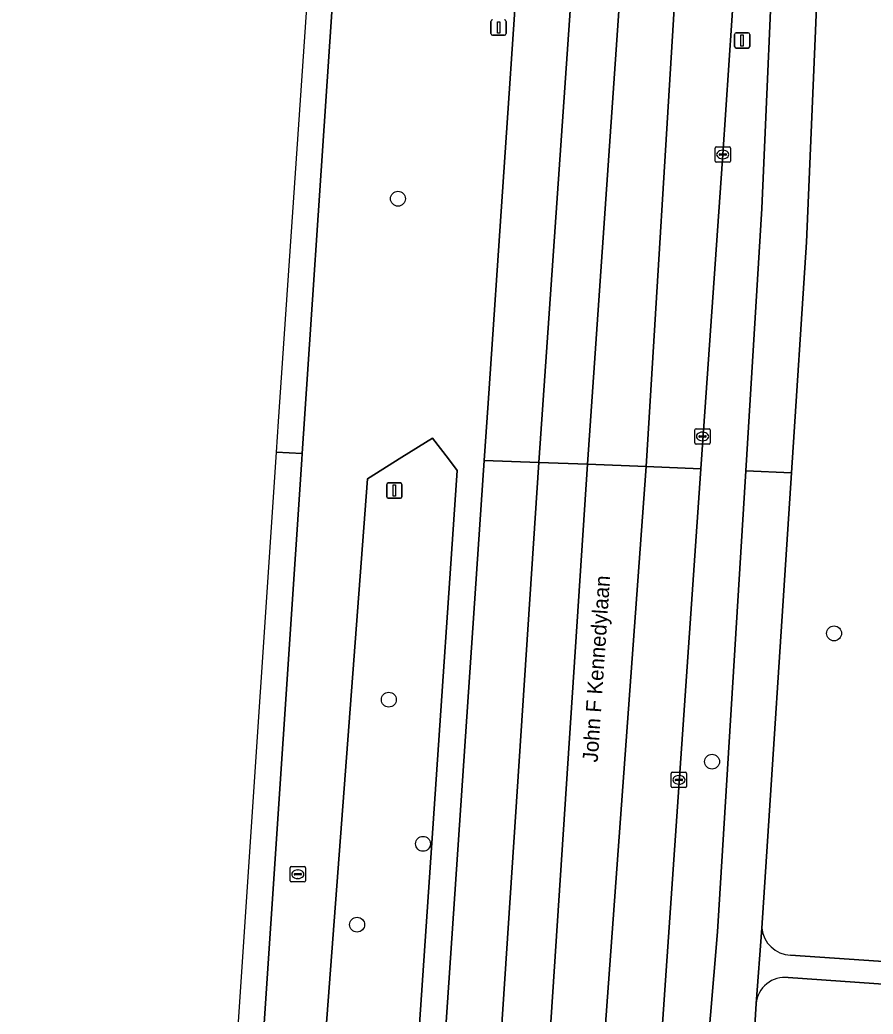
# Model space of a CAD drawing. Extents: x 161848 to 162726, y 385382 to 386521.
# Drawn here: x 161849.2 to 161905.1, y 385610.5 to 385675.6 of the extents above; entities that cross this region are included whole.
import ezdxf

# ---------------------------------------------------------------- set-up
doc = ezdxf.new("R2010")
doc.units = 0
for name, color, linetype in [('IMGEO_Berm_groen', 7, 'Continuous'), ('IMGEO_Boom', 7, 'Continuous'), ('IMGEO_Fietspad_gesloten', 7, 'Continuous'), ('IMGEO_Groenvoorziening', 7, 'Continuous'), ('IMGEO_Kolk', 7, 'Continuous'), ('IMGEO_Lichtmast', 7, 'Continuous'), ('IMGEO_Openbare_ruimte_label', 7, 'Continuous'), ('IMGEO_Rijbaan_regionaal_gesloten', 7, 'Continuous'), ('IMGEO_Rioolput', 7, 'Continuous'), ('IMGEO_Verkeersbordpaal', 7, 'Continuous'), ('IMGEO_Voetpad_open', 7, 'Continuous')]:
    doc.layers.add(name, color=color, linetype=linetype)

msp = doc.modelspace()

# ---------------------------------------------------------------- linework, layer by layer
at = {"layer": 'IMGEO_Berm_groen'}
for points in [[(161850.04, 385383.453), (161861.874, 385384.098), (161862.08, 385387.158), (161862.297, 385390.387), (161862.363, 385391.376), (161862.52, 385393.716), (161862.624, 385395.254), (161862.644, 385395.551), (161869.28, 385494.353), (161879.601, 385646.755), (161879.855, 385650.506), (161886.734, 385752.082)], [(161874.574, 385750), (161867.677, 385647.213), (161867.651, 385646.82), (161861.953, 385561.433), (161857.837, 385500), (161855.913, 385471.284), (161851.499, 385405.07), (161850.815, 385394.94), (161850.796, 385394.661), (161850.693, 385393.125), (161850.535, 385390.787), (161850.467, 385389.779), (161850.266, 385386.806), (161850.248, 385386.532), (161850.04, 385383.453)], [(161909.466, 385717), (161909.717, 385721.247), (161907.974, 385721.362), (161903.342, 385721.666), (161903.069, 385716.556), (161900.72, 385661.059), (161899.736, 385645.932), (161897.796, 385616.102)], [(161899.671, 385614.325), (161908.314, 385613.734), (161910.42, 385645.458), (161914.37, 385704.993)], [(161893.77, 385550.12), (161893.3, 385560.188), (161893.052, 385569.717), (161893.293, 385589.528), (161894.193, 385607.529), (161894.893, 385615.86), (161896.739, 385646.065), (161897.79, 385663.255), (161898.69, 385683.741), (161899.07, 385695.975), (161897.194, 385696.099), (161895.227, 385666.799), (161893.802, 385646.195), (161890.827, 385603.176), (161890.428, 385594.904)]]:
    msp.add_lwpolyline(points, dxfattribs=at)
for points in [[(161877.836, 385646.097), (161877.262, 385646.845), (161876.208, 385648.218), (161874.206, 385646.962), (161871.953, 385645.549), (161860.993, 385500), (161860.846, 385498.051), (161867.568, 385495.104)], [(161860.846, 385498.051), (161860.993, 385500), (161871.953, 385645.549), (161874.206, 385646.962), (161876.208, 385648.218), (161877.262, 385646.845), (161877.836, 385646.097), (161867.568, 385495.104)]]:
    msp.add_lwpolyline(points, close=True, dxfattribs=at)
msp.add_arc((161899.737, 385616.273), 1.949, 185.02605, 268.04823, dxfattribs=at)
at = {"layer": 'IMGEO_Boom'}
for centre in [(161873.948, 385663.903), (161902.524, 385635.415), (161873.35, 385631.069), (161894.527, 385627.006), (161875.588, 385621.621), (161871.273, 385616.322)]:
    msp.add_circle(centre, 0.489, dxfattribs=at)
at = {"layer": 'IMGEO_Fietspad_gesloten'}
for points in [[(161901.909, 385747.09), (161900.388, 385724.931), (161899.425, 385707.384), (161899.07, 385695.975), (161898.69, 385683.741), (161897.79, 385663.255), (161896.739, 385646.065), (161899.736, 385645.932), (161900.72, 385661.059), (161903.069, 385716.556), (161903.342, 385721.666), (161904.081, 385735.53), (161904.757, 385746.899)], [(161899.736, 385645.932), (161896.739, 385646.065), (161894.893, 385615.86), (161894.193, 385607.529), (161893.293, 385589.528), (161893.052, 385569.717), (161893.3, 385560.188), (161893.77, 385550.12), (161897.935, 385500), (161901.062, 385463.338), (161902.632, 385444.087), (161903.461, 385434.496)], [(161909.322, 385399.434), (161909.034, 385401.64), (161908.994, 385402.417), (161909.084, 385402.439), (161908.941, 385404.608), (161901.066, 385499.418), (161901.017, 385500), (161897.98, 385535.282), (161897.422, 385541.766), (161896.288, 385560.512), (161896.078, 385578.311), (161896.226, 385586.953), (161896.941, 385603.267), (161897.42, 385611.148), (161897.796, 385616.102), (161899.736, 385645.932)]]:
    msp.add_lwpolyline(points, dxfattribs=at)
at = {"layer": 'IMGEO_Groenvoorziening'}
msp.add_lwpolyline([(161897.42, 385611.148), (161896.941, 385603.267), (161900.8, 385603.017), (161901.16, 385589.095), (161916.305, 385588.018), (161916.985, 385598.083), (161917.898, 385611.574), (161899.522, 385612.849)], dxfattribs=at)
msp.add_arc((161899.289, 385610.988), 1.876, 82.85952, 175.10208, dxfattribs=at)
at = {"layer": 'IMGEO_Kolk'}
for p, q in [((161894.726, 385666.373), (161894.726, 385667.225)), ((161894.801, 385667.299), (161895.653, 385667.299)), ((161895.214, 385667.079), (161895.239, 385667.079)), ((161895.727, 385667.225), (161895.727, 385666.373)), ((161895.653, 385666.299), (161894.801, 385666.299)), ((161894.985, 385666.793), (161894.985, 385666.805)), ((161895.423, 385666.756), (161895.025, 385666.756)), ((161895.028, 385666.842), (161895.426, 385666.842)), ((161895.237, 385666.519), (161895.212, 385666.519)), ((161895.469, 385666.805), (161895.469, 385666.793)), ((161893.405, 385647.895), (161893.405, 385648.747)), ((161893.48, 385648.821), (161894.332, 385648.821)), ((161894.406, 385648.747), (161894.406, 385647.895)), ((161893.664, 385648.315), (161893.664, 385648.327)), ((161894.102, 385648.278), (161893.704, 385648.278)), ((161893.707, 385648.364), (161894.105, 385648.364)), ((161893.916, 385648.041), (161893.891, 385648.041)), ((161893.893, 385648.601), (161893.918, 385648.601)), ((161894.148, 385648.327), (161894.148, 385648.315)), ((161894.332, 385647.821), (161893.48, 385647.821)), ((161891.858, 385625.385), (161891.858, 385626.237)), ((161891.933, 385626.311), (161892.785, 385626.311)), ((161892.16, 385625.854), (161892.558, 385625.854)), ((161892.346, 385626.091), (161892.371, 385626.091)), ((161892.859, 385626.237), (161892.859, 385625.385)), ((161892.785, 385625.311), (161891.933, 385625.311)), ((161892.117, 385625.805), (161892.117, 385625.817)), ((161892.555, 385625.768), (161892.157, 385625.768)), ((161892.369, 385625.531), (161892.344, 385625.531)), ((161892.601, 385625.817), (161892.601, 385625.805))]:
    msp.add_line(p, q, dxfattribs=at)
for points in [[(161894.726, 385666.373), (161894.726, 385667.225)], [(161894.801, 385667.299), (161895.653, 385667.299)], [(161895.727, 385667.225), (161895.727, 385666.373)], [(161895.653, 385666.299), (161894.801, 385666.299)], [(161893.405, 385647.895), (161893.405, 385648.747)], [(161893.48, 385648.821), (161894.332, 385648.821)], [(161894.406, 385648.747), (161894.406, 385647.895)], [(161894.332, 385647.821), (161893.48, 385647.821)], [(161891.858, 385625.385), (161891.858, 385626.237)], [(161891.933, 385626.311), (161892.785, 385626.311)], [(161892.859, 385626.237), (161892.859, 385625.385)], [(161892.785, 385625.311), (161891.933, 385625.311)]]:
    msp.add_lwpolyline(points, dxfattribs=at)
for centre, radius, start, end in [((161894.803, 385667.223), 0.0765, 91.55205, 178.44795), ((161894.803, 385667.223), 0.0765, 91.55205, 178.44795), ((161895.651, 385667.223), 0.0765, 1.55205, 88.44795), ((161895.651, 385667.223), 0.0765, 1.55205, 88.44795), ((161894.803, 385666.375), 0.0765, 181.55205, 268.44795), ((161894.803, 385666.375), 0.0765, 181.55205, 268.44795), ((161895.025, 385666.802), 0.0403, 85.87752, 175.75265), ((161895.022, 385666.792), 0.0366, 178.93798, 274.71019), ((161895.426, 385666.799), 0.043, 264.86636, 352.45326), ((161895.43, 385666.804), 0.0386, 1.73085, 96.63898), ((161895.651, 385666.375), 0.0765, 271.55205, 358.44795), ((161895.651, 385666.375), 0.0765, 271.55205, 358.44795), ((161893.482, 385648.745), 0.0765, 91.55205, 178.44795), ((161893.482, 385648.745), 0.0765, 91.55205, 178.44795), ((161894.33, 385648.745), 0.0765, 1.55205, 88.44795), ((161894.33, 385648.745), 0.0765, 1.55205, 88.44795), ((161893.704, 385648.324), 0.0403, 85.87752, 175.75265), ((161893.701, 385648.314), 0.0366, 178.93798, 274.71019), ((161894.105, 385648.321), 0.043, 264.86636, 352.45326), ((161894.109, 385648.326), 0.0386, 1.73085, 96.63898), ((161893.482, 385647.897), 0.0765, 181.55205, 268.44795), ((161893.482, 385647.897), 0.0765, 181.55205, 268.44795), ((161894.33, 385647.897), 0.0765, 271.55205, 358.44795), ((161894.33, 385647.897), 0.0765, 271.55205, 358.44795), ((161891.935, 385626.235), 0.0765, 91.55205, 178.44795), ((161891.935, 385626.235), 0.0765, 91.55205, 178.44795), ((161892.157, 385625.814), 0.0403, 85.87752, 175.75265), ((161892.562, 385625.816), 0.0386, 1.73085, 96.63898), ((161892.783, 385626.235), 0.0765, 1.55205, 88.44795), ((161892.783, 385626.235), 0.0765, 1.55205, 88.44795), ((161891.935, 385625.387), 0.0765, 181.55205, 268.44795), ((161891.935, 385625.387), 0.0765, 181.55205, 268.44795), ((161892.154, 385625.804), 0.0366, 178.93798, 274.71019), ((161892.558, 385625.811), 0.043, 264.86636, 352.45326), ((161892.783, 385625.387), 0.0765, 271.55205, 358.44795), ((161892.783, 385625.387), 0.0765, 271.55205, 358.44795)]:
    msp.add_arc(centre, radius, start, end, dxfattribs=at)
for centre, major_axis, ratio, start_param, end_param in [((161895.213, 385666.799), (-0.387, 0.002), 0.722429, 4.712389, 7.853982), ((161895.238, 385666.799), (-0.39, 0.002), 0.717154, 1.570796, 4.712389), ((161893.892, 385648.321), (-0.387, 0.002), 0.722429, 4.712389, 7.853982), ((161893.917, 385648.321), (-0.39, 0.002), 0.717154, 1.570796, 4.712389), ((161892.345, 385625.811), (-0.387, 0.002), 0.722429, 4.712389, 7.853982), ((161892.37, 385625.811), (-0.39, 0.002), 0.717154, 1.570796, 4.712389)]:
    msp.add_ellipse(centre, major_axis=major_axis, ratio=ratio, start_param=start_param, end_param=end_param, dxfattribs=at)
at = {"layer": 'IMGEO_Lichtmast'}
for p, q in [((161873.215, 385644.374), (161873.215, 385645.174)), ((161873.215, 385645.174), (161873.215, 385644.374)), ((161873.315, 385645.274), (161874.105, 385645.274)), ((161874.105, 385645.274), (161873.315, 385645.274)), ((161874.205, 385645.174), (161874.205, 385644.374)), ((161874.205, 385644.374), (161874.205, 385645.174)), ((161874.105, 385644.274), (161873.315, 385644.274)), ((161873.315, 385644.274), (161874.105, 385644.274))]:
    msp.add_line(p, q, dxfattribs=at)
msp.add_lwpolyline([(161873.635, 385645.149), (161873.785, 385645.149), (161873.785, 385644.399), (161873.635, 385644.399), (161873.635, 385645.149)], dxfattribs=at)
for centre, start, end in [((161873.315, 385645.174), 90, 180), ((161873.315, 385645.174), 90, 180), ((161874.105, 385645.174), 0, 90), ((161874.105, 385645.174), 360, 90), ((161873.315, 385644.374), 180, 270), ((161873.315, 385644.374), 180, 270), ((161874.105, 385644.374), 270, 0), ((161874.105, 385644.374), 270, 0)]:
    msp.add_arc(centre, 0.1, start, end, dxfattribs=at)
at = {"layer": 'IMGEO_Rijbaan_regionaal_gesloten'}
for points in [[(161865.968, 385647.294), (161867.677, 385647.213), (161874.574, 385750), (161874.777, 385752.943), (161874.793, 385753.164), (161874.953, 385755.481), (161873.375, 385755.589), (161866.102, 385649.309)], [(161890.637, 385754.375), (161886.907, 385754.638), (161886.734, 385752.082), (161879.855, 385650.506), (161879.601, 385646.755), (161883.172, 385646.619)], [(161893.858, 385754.148), (161890.637, 385754.375), (161883.172, 385646.619), (161886.367, 385646.496), (161891.109, 385715.089)], [(161897.637, 385753.881), (161893.858, 385754.148), (161891.109, 385715.089), (161886.367, 385646.496), (161890.2, 385646.349), (161892.195, 385678.884)], [(161895.227, 385666.799), (161897.194, 385696.099), (161901.058, 385753.64), (161897.637, 385753.881), (161892.195, 385678.884), (161890.2, 385646.349), (161893.802, 385646.195)], [(161849.178, 385394.855), (161850.815, 385394.94), (161851.499, 385405.07), (161855.913, 385471.284), (161857.837, 385500), (161861.953, 385561.433), (161867.651, 385646.82), (161867.677, 385647.213), (161865.968, 385647.294), (161861.764, 385584.094)], [(161883.172, 385646.619), (161879.601, 385646.755), (161869.28, 385494.353), (161862.644, 385395.551), (161866.06, 385395.668), (161870.754, 385457.834)], [(161886.367, 385646.496), (161883.172, 385646.619), (161870.754, 385457.834), (161866.06, 385395.668), (161869.681, 385395.908), (161877.461, 385510.837)]]:
    msp.add_lwpolyline(points, close=True, dxfattribs=at)
for points in [[(161884.653, 385550.506), (161886.055, 385589.424), (161890.2, 385646.349), (161886.367, 385646.496), (161877.461, 385510.837), (161869.681, 385395.908), (161873.351, 385395.793), (161873.372, 385396.104), (161873.561, 385398.933), (161874.991, 385420.342)], [(161890.428, 385594.904), (161890.827, 385603.176), (161893.802, 385646.195), (161890.2, 385646.349), (161886.055, 385589.424), (161884.653, 385550.506)]]:
    msp.add_lwpolyline(points, dxfattribs=at)
at = {"layer": 'IMGEO_Rioolput'}
for p, q in [((161866.887, 385619.201), (161866.887, 385620.053)), ((161866.962, 385620.127), (161867.814, 385620.127)), ((161867.888, 385620.053), (161867.888, 385619.201)), ((161867.146, 385619.621), (161867.146, 385619.633)), ((161867.584, 385619.584), (161867.186, 385619.584)), ((161867.189, 385619.67), (161867.587, 385619.67)), ((161867.398, 385619.347), (161867.373, 385619.347)), ((161867.375, 385619.907), (161867.4, 385619.907)), ((161867.63, 385619.633), (161867.63, 385619.621)), ((161867.814, 385619.127), (161866.962, 385619.127))]:
    msp.add_line(p, q, dxfattribs=at)
for points in [[(161866.887, 385619.201), (161866.887, 385620.053)], [(161866.962, 385620.127), (161867.814, 385620.127)], [(161867.888, 385620.053), (161867.888, 385619.201)], [(161867.814, 385619.127), (161866.962, 385619.127)]]:
    msp.add_lwpolyline(points, dxfattribs=at)
for centre, radius, start, end in [((161866.964, 385620.051), 0.0765, 91.55205, 178.44795), ((161866.964, 385620.051), 0.0765, 91.55205, 178.44795), ((161867.812, 385620.051), 0.0765, 1.55205, 88.44795), ((161867.812, 385620.051), 0.0765, 1.55205, 88.44795), ((161867.186, 385619.63), 0.0403, 85.87752, 175.75265), ((161867.183, 385619.62), 0.0366, 178.93798, 274.71019), ((161867.587, 385619.627), 0.043, 264.86636, 352.45326), ((161867.591, 385619.632), 0.0386, 1.73085, 96.63898), ((161866.964, 385619.203), 0.0765, 181.55205, 268.44795), ((161866.964, 385619.203), 0.0765, 181.55205, 268.44795), ((161867.812, 385619.203), 0.0765, 271.55205, 358.44795), ((161867.812, 385619.203), 0.0765, 271.55205, 358.44795)]:
    msp.add_arc(centre, radius, start, end, dxfattribs=at)
for centre, major_axis, ratio, start_param, end_param in [((161867.374, 385619.627), (-0.387, 0.002), 0.722429, 4.712389, 7.853982), ((161867.399, 385619.627), (-0.39, 0.002), 0.717154, 1.570796, 4.712389)]:
    msp.add_ellipse(centre, major_axis=major_axis, ratio=ratio, start_param=start_param, end_param=end_param, dxfattribs=at)
at = {"layer": 'IMGEO_Verkeersbordpaal'}
for p, q in [((161880.044, 385674.724), (161880.044, 385675.524)), ((161880.044, 385675.524), (161880.044, 385674.724)), ((161881.034, 385675.524), (161881.034, 385674.724)), ((161881.034, 385674.724), (161881.034, 385675.524)), ((161896.103, 385674.776), (161896.893, 385674.776)), ((161896.893, 385674.776), (161896.103, 385674.776)), ((161880.934, 385674.624), (161880.144, 385674.624)), ((161880.144, 385674.624), (161880.934, 385674.624)), ((161896.003, 385673.876), (161896.003, 385674.676)), ((161896.003, 385674.676), (161896.003, 385673.876)), ((161896.993, 385674.676), (161896.993, 385673.876)), ((161896.993, 385673.876), (161896.993, 385674.676)), ((161896.893, 385673.776), (161896.103, 385673.776)), ((161896.103, 385673.776), (161896.893, 385673.776))]:
    msp.add_line(p, q, dxfattribs=at)
for points in [[(161880.464, 385675.499), (161880.614, 385675.499), (161880.614, 385674.749), (161880.464, 385674.749), (161880.464, 385675.499)], [(161896.423, 385674.651), (161896.573, 385674.651), (161896.573, 385673.901), (161896.423, 385673.901), (161896.423, 385674.651)]]:
    msp.add_lwpolyline(points, dxfattribs=at)
for centre, start, end in [((161880.144, 385675.524), 90, 180), ((161880.144, 385675.524), 90, 180), ((161880.934, 385675.524), 0, 90), ((161880.934, 385675.524), 360, 90), ((161880.144, 385674.724), 180, 270), ((161880.144, 385674.724), 180, 270), ((161880.934, 385674.724), 270, 0), ((161880.934, 385674.724), 270, 0), ((161896.103, 385674.676), 90, 180), ((161896.103, 385674.676), 90, 180), ((161896.893, 385674.676), 0, 90), ((161896.893, 385674.676), 360, 90), ((161896.103, 385673.876), 180, 270), ((161896.103, 385673.876), 180, 270), ((161896.893, 385673.876), 270, 0), ((161896.893, 385673.876), 270, 0)]:
    msp.add_arc(centre, 0.1, start, end, dxfattribs=at)
at = {"layer": 'IMGEO_Voetpad_open'}
for points in [[(161943.229, 385609.934), (161933.385, 385610.532), (161932.991, 385610.556), (161933.404, 385616.717), (161929.87, 385616.968), (161929.498, 385612.185), (161908.314, 385613.734), (161899.671, 385614.325)], [(161897.796, 385616.102), (161897.42, 385611.148)], [(161899.522, 385612.849), (161917.898, 385611.574), (161918.895, 385611.505), (161917.983, 385598.016), (161917.303, 385587.947), (161917.279, 385587.592), (161919.077, 385587.464), (161918.723, 385582.63), (161946.327, 385580.724)]]:
    msp.add_lwpolyline(points, dxfattribs=at)
for centre, radius, start, end in [((161899.737, 385616.273), 1.949, 185.02605, 268.04823), ((161899.289, 385610.988), 1.876, 82.85952, 175.10208)]:
    msp.add_arc(centre, radius, start, end, dxfattribs=at)

# ---------------------------------------------------------------- texts
at = {"layer": 'IMGEO_Openbare_ruimte_label'}
msp.add_text('John F Kennedylaan', height=1, rotation=86.15925, dxfattribs=at).set_placement((161887.032, 385626.936))

doc.saveas('drawing.dxf')
